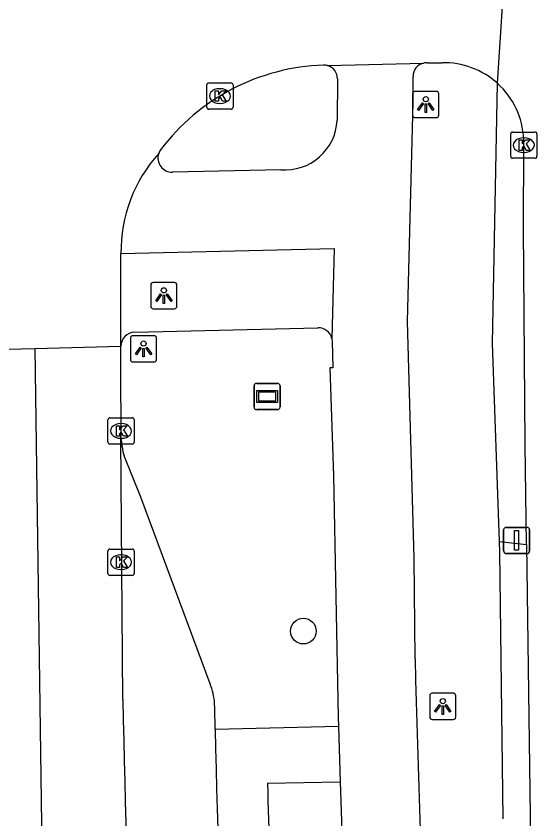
# Model space of a CAD drawing. Extents: x 161477 to 163040, y 383680 to 384868.
# Drawn here: x 161511.72 to 161531.57, y 384088.93 to 384119.51 of the extents above; entities that cross this region are included whole.
import ezdxf

# ---------------------------------------------------------------- set-up
doc = ezdxf.new("R2010")
doc.units = 0
for name, color, linetype in [('IMGEO_Afsluitpaal', 7, 'Continuous'), ('IMGEO_Berm_groen', 7, 'Continuous'), ('IMGEO_Boom', 7, 'Continuous'), ('IMGEO_Fietspad_open', 7, 'Continuous'), ('IMGEO_Kolk', 7, 'Continuous'), ('IMGEO_Lichtpunt', 7, 'Continuous'), ('IMGEO_OVBaan_gesloten', 7, 'Continuous'), ('IMGEO_Rijbaan_lokaal_gesloten', 7, 'Continuous'), ('IMGEO_Rijbaan_lokaal_open', 7, 'Continuous'), ('IMGEO_Verklikker', 7, 'Continuous'), ('IMGEO_Voetpad_open', 7, 'Continuous')]:
    doc.layers.add(name, color=color, linetype=linetype)

msp = doc.modelspace()

# ---------------------------------------------------------------- linework, layer by layer
at = {"layer": 'IMGEO_Afsluitpaal'}
for p, q in [((161530.302, 384099.137), (161530.302, 384099.937)), ((161530.302, 384099.937), (161530.302, 384099.137)), ((161530.402, 384100.037), (161531.192, 384100.037)), ((161531.192, 384100.037), (161530.402, 384100.037)), ((161531.292, 384099.937), (161531.292, 384099.137)), ((161531.292, 384099.137), (161531.292, 384099.937)), ((161531.192, 384099.037), (161530.402, 384099.037)), ((161530.402, 384099.037), (161531.192, 384099.037))]:
    msp.add_line(p, q, dxfattribs=at)
msp.add_lwpolyline([(161530.722, 384099.912), (161530.872, 384099.912), (161530.872, 384099.162), (161530.722, 384099.162), (161530.722, 384099.912)], dxfattribs=at)
for centre, start, end in [((161530.402, 384099.937), 90, 180), ((161530.402, 384099.937), 90, 180), ((161531.192, 384099.937), 0, 90), ((161531.192, 384099.937), 360, 90), ((161530.402, 384099.137), 180, 270), ((161530.402, 384099.137), 180, 270), ((161531.192, 384099.137), 270, 0), ((161531.192, 384099.137), 270, 0)]:
    msp.add_arc(centre, 0.1, start, end, dxfattribs=at)
at = {"layer": 'IMGEO_Berm_groen'}
msp.add_lwpolyline([(161530.14, 384099.502), (161531.174, 384099.384)], dxfattribs=at)
at = {"layer": 'IMGEO_Boom'}
msp.add_circle((161522.671, 384096.086), 0.489, dxfattribs=at)
at = {"layer": 'IMGEO_Fietspad_open'}
for points in [[(161523.97, 384117.115), (161523.959, 384115.534)], [(161526.929, 384095.029), (161526.889, 384098.859), (161526.645, 384107.874), (161526.851, 384116.224), (161526.855, 384117.209)], [(161521.818, 384113.654), (161517.679, 384113.561)], [(161515.721, 384110.468), (161523.848, 384110.651), (161523.758, 384107.222)], [(161523.758, 384107.222), (161523.769, 384107.113), (161523.788, 384106.113), (161523.681, 384106.114), (161523.824, 384101.994), (161523.996, 384092.805), (161524.006, 384092.467)]]:
    msp.add_lwpolyline(points, dxfattribs=at)
for centre, radius, start, end in [((161523.455, 384117.125), 0.515, 358.8863, 74.3445), ((161527.35, 384117.233), 0.496, 101.0497, 182.7352), ((161521.972, 384115.638), 1.99, 265.5671, 357.0053), ((161517.666, 384114.098), 0.537, 161.3551, 271.3695), ((162194.711, 384111.674), 667.99, 181.427877, 183.668064), ((162190.499, 384111.979), 666.779, 181.85899, 183.919982)]:
    msp.add_arc(centre, radius, start, end, dxfattribs=at)
at = {"layer": 'IMGEO_Kolk'}
for p, q in [((161518.99, 384116.036), (161518.99, 384116.888)), ((161519.065, 384116.962), (161519.917, 384116.962)), ((161519.478, 384116.742), (161519.503, 384116.742)), ((161519.991, 384116.888), (161519.991, 384116.036)), ((161519.501, 384116.182), (161519.476, 384116.182)), ((161519.917, 384115.962), (161519.065, 384115.962)), ((161530.57, 384114.166), (161530.57, 384115.018)), ((161530.645, 384115.092), (161531.497, 384115.092)), ((161531.058, 384114.872), (161531.083, 384114.872)), ((161531.571, 384115.018), (161531.571, 384114.166)), ((161531.081, 384114.312), (161531.056, 384114.312)), ((161531.497, 384114.092), (161530.645, 384114.092)), ((161515.224, 384103.281), (161515.224, 384104.133)), ((161515.299, 384104.207), (161516.151, 384104.207)), ((161516.225, 384104.133), (161516.225, 384103.281)), ((161515.712, 384103.987), (161515.737, 384103.987)), ((161515.735, 384103.427), (161515.71, 384103.427)), ((161516.151, 384103.207), (161515.299, 384103.207)), ((161515.225, 384098.283), (161515.225, 384099.135)), ((161515.3, 384099.209), (161516.152, 384099.209)), ((161515.713, 384098.989), (161515.738, 384098.989)), ((161516.226, 384099.135), (161516.226, 384098.283)), ((161515.736, 384098.429), (161515.711, 384098.429)), ((161516.152, 384098.209), (161515.3, 384098.209))]:
    msp.add_line(p, q, dxfattribs=at)
for points in [[(161518.99, 384116.036), (161518.99, 384116.888)], [(161519.065, 384116.962), (161519.917, 384116.962)], [(161519.311, 384116.662), (161519.434, 384116.662), (161519.434, 384116.511), (161519.564, 384116.662), (161519.728, 384116.662), (161519.582, 384116.511), (161519.735, 384116.262), (161519.583, 384116.262), (161519.498, 384116.426), (161519.434, 384116.359), (161519.434, 384116.262), (161519.311, 384116.262), (161519.311, 384116.662)], [(161519.991, 384116.888), (161519.991, 384116.036)], [(161519.917, 384115.962), (161519.065, 384115.962)], [(161530.57, 384114.166), (161530.57, 384115.018)], [(161530.645, 384115.092), (161531.497, 384115.092)], [(161531.571, 384115.018), (161531.571, 384114.166)], [(161530.891, 384114.792), (161531.014, 384114.792), (161531.014, 384114.641), (161531.144, 384114.792), (161531.308, 384114.792), (161531.162, 384114.641), (161531.315, 384114.392), (161531.163, 384114.392), (161531.078, 384114.556), (161531.014, 384114.489), (161531.014, 384114.392), (161530.891, 384114.392), (161530.891, 384114.792)], [(161531.497, 384114.092), (161530.645, 384114.092)], [(161515.224, 384103.281), (161515.224, 384104.133)], [(161515.299, 384104.207), (161516.151, 384104.207)], [(161516.225, 384104.133), (161516.225, 384103.281)], [(161515.545, 384103.907), (161515.668, 384103.907), (161515.668, 384103.756), (161515.798, 384103.907), (161515.962, 384103.907), (161515.816, 384103.756), (161515.969, 384103.507), (161515.817, 384103.507), (161515.732, 384103.671), (161515.668, 384103.604), (161515.668, 384103.507), (161515.545, 384103.507), (161515.545, 384103.907)], [(161516.151, 384103.207), (161515.299, 384103.207)], [(161515.225, 384098.283), (161515.225, 384099.135)], [(161515.3, 384099.209), (161516.152, 384099.209)], [(161516.226, 384099.135), (161516.226, 384098.283)], [(161515.546, 384098.909), (161515.669, 384098.909), (161515.669, 384098.758), (161515.799, 384098.909), (161515.963, 384098.909), (161515.817, 384098.758), (161515.97, 384098.509), (161515.818, 384098.509), (161515.733, 384098.673), (161515.669, 384098.606), (161515.669, 384098.509), (161515.546, 384098.509), (161515.546, 384098.909)], [(161516.152, 384098.209), (161515.3, 384098.209)]]:
    msp.add_lwpolyline(points, dxfattribs=at)
for centre, start, end in [((161519.067, 384116.886), 91.552, 178.448), ((161519.067, 384116.886), 91.552, 178.448), ((161519.915, 384116.886), 1.552, 88.448), ((161519.915, 384116.886), 1.552, 88.448), ((161519.067, 384116.038), 181.552, 268.448), ((161519.067, 384116.038), 181.552, 268.448), ((161519.915, 384116.038), 271.552, 358.448), ((161519.915, 384116.038), 271.552, 358.448), ((161530.647, 384115.016), 91.552, 178.448), ((161530.647, 384115.016), 91.552, 178.448), ((161531.495, 384115.016), 1.552, 88.448), ((161531.495, 384115.016), 1.552, 88.448), ((161530.647, 384114.168), 181.552, 268.448), ((161530.647, 384114.168), 181.552, 268.448), ((161531.495, 384114.168), 271.552, 358.448), ((161531.495, 384114.168), 271.552, 358.448), ((161515.301, 384104.131), 91.552, 178.448), ((161515.301, 384104.131), 91.552, 178.448), ((161516.149, 384104.131), 1.552, 88.448), ((161516.149, 384104.131), 1.552, 88.448), ((161515.301, 384103.283), 181.552, 268.448), ((161515.301, 384103.283), 181.552, 268.448), ((161516.149, 384103.283), 271.552, 358.448), ((161516.149, 384103.283), 271.552, 358.448), ((161515.302, 384099.133), 91.552, 178.448), ((161515.302, 384099.133), 91.552, 178.448), ((161516.15, 384099.133), 1.552, 88.448), ((161516.15, 384099.133), 1.552, 88.448), ((161515.302, 384098.285), 181.552, 268.448), ((161515.302, 384098.285), 181.552, 268.448), ((161516.15, 384098.285), 271.552, 358.448), ((161516.15, 384098.285), 271.552, 358.448)]:
    msp.add_arc(centre, 0.0765, start, end, dxfattribs=at)
for centre, major_axis, ratio, start_param, end_param in [((161519.477, 384116.462), (-0.387, 0.002), 0.722429, 4.712389, 7.853982), ((161519.502, 384116.462), (-0.39, 0.002), 0.717154, 1.570796, 4.712389), ((161531.057, 384114.592), (-0.387, 0.002), 0.722429, 4.712389, 7.853982), ((161531.082, 384114.592), (-0.39, 0.002), 0.717154, 1.570796, 4.712389), ((161515.711, 384103.707), (-0.387, 0.002), 0.722429, 4.712389, 7.853982), ((161515.736, 384103.707), (-0.39, 0.002), 0.717154, 1.570796, 4.712389), ((161515.712, 384098.709), (-0.387, 0.002), 0.722429, 4.712389, 7.853982), ((161515.737, 384098.709), (-0.39, 0.002), 0.717154, 1.570796, 4.712389)]:
    msp.add_ellipse(centre, major_axis=major_axis, ratio=ratio, start_param=start_param, end_param=end_param, dxfattribs=at)
at = {"layer": 'IMGEO_Lichtpunt'}
for p, q in [((161526.835, 384116.543), (161526.835, 384115.736)), ((161526.835, 384116.543), (161526.835, 384115.736)), ((161527.737, 384116.638), (161526.929, 384116.638)), ((161527.737, 384116.638), (161526.929, 384116.638)), ((161527.831, 384115.736), (161527.831, 384116.543)), ((161527.831, 384115.736), (161527.831, 384116.543)), ((161526.929, 384115.642), (161527.737, 384115.642)), ((161526.929, 384115.642), (161527.737, 384115.642)), ((161517.758, 384109.359), (161516.95, 384109.359)), ((161517.758, 384109.359), (161516.95, 384109.359)), ((161516.856, 384109.264), (161516.856, 384108.457)), ((161516.856, 384109.264), (161516.856, 384108.457)), ((161517.852, 384108.457), (161517.852, 384109.264)), ((161517.852, 384108.457), (161517.852, 384109.264)), ((161516.95, 384108.363), (161517.758, 384108.363)), ((161516.95, 384108.363), (161517.758, 384108.363)), ((161516.083, 384107.238), (161516.083, 384106.431)), ((161516.083, 384107.238), (161516.083, 384106.431)), ((161516.985, 384107.333), (161516.177, 384107.333)), ((161516.985, 384107.333), (161516.177, 384107.333)), ((161517.079, 384106.431), (161517.079, 384107.238)), ((161517.079, 384106.431), (161517.079, 384107.238)), ((161516.177, 384106.337), (161516.985, 384106.337)), ((161516.177, 384106.337), (161516.985, 384106.337)), ((161527.484, 384093.621), (161527.484, 384092.814)), ((161527.484, 384093.621), (161527.484, 384092.814)), ((161528.386, 384093.716), (161527.578, 384093.716)), ((161528.386, 384093.716), (161527.578, 384093.716)), ((161528.48, 384092.814), (161528.48, 384093.621)), ((161528.48, 384092.814), (161528.48, 384093.621)), ((161527.578, 384092.72), (161528.386, 384092.72)), ((161527.578, 384092.72), (161528.386, 384092.72))]:
    msp.add_line(p, q, dxfattribs=at)
for points in [[(161527.209, 384116.207), (161527.248, 384116.179), (161527.06, 384115.917), (161527.022, 384115.944), (161527.209, 384116.207)], [(161527.311, 384116.159), (161527.358, 384116.159), (161527.358, 384115.837), (161527.311, 384115.837), (161527.311, 384116.159)], [(161527.421, 384116.179), (161527.459, 384116.206), (161527.646, 384115.944), (161527.607, 384115.916), (161527.421, 384116.179)], [(161517.23, 384108.928), (161517.269, 384108.9), (161517.081, 384108.638), (161517.043, 384108.665), (161517.23, 384108.928)], [(161517.332, 384108.88), (161517.379, 384108.88), (161517.379, 384108.558), (161517.332, 384108.558), (161517.332, 384108.88)], [(161517.442, 384108.9), (161517.48, 384108.927), (161517.667, 384108.665), (161517.628, 384108.637), (161517.442, 384108.9)], [(161516.457, 384106.902), (161516.496, 384106.874), (161516.308, 384106.612), (161516.27, 384106.639), (161516.457, 384106.902)], [(161516.669, 384106.874), (161516.707, 384106.901), (161516.894, 384106.639), (161516.855, 384106.611), (161516.669, 384106.874)], [(161516.559, 384106.854), (161516.606, 384106.854), (161516.606, 384106.532), (161516.559, 384106.532), (161516.559, 384106.854)], [(161527.858, 384093.285), (161527.897, 384093.257), (161527.709, 384092.995), (161527.671, 384093.022), (161527.858, 384093.285)], [(161527.96, 384093.237), (161528.007, 384093.237), (161528.007, 384092.915), (161527.96, 384092.915), (161527.96, 384093.237)], [(161528.07, 384093.257), (161528.108, 384093.284), (161528.295, 384093.022), (161528.256, 384092.994), (161528.07, 384093.257)]]:
    msp.add_lwpolyline(points, dxfattribs=at)
for centre in [(161527.334, 384116.341), (161517.355, 384109.062), (161516.582, 384107.036), (161527.983, 384093.419)]:
    msp.add_circle(centre, 0.0994, dxfattribs=at)
for centre, start, end in [((161526.929, 384116.543), 90, 180), ((161526.929, 384116.543), 90, 180), ((161527.737, 384116.543), 0, 90), ((161527.737, 384116.543), 0, 90), ((161526.929, 384115.736), 180, 270), ((161526.929, 384115.736), 180, 270), ((161527.737, 384115.736), 270, 0), ((161527.737, 384115.736), 270, 360), ((161516.95, 384109.264), 90, 180), ((161516.95, 384109.264), 90, 180), ((161517.758, 384109.264), 0, 90), ((161517.758, 384109.264), 0, 90), ((161516.95, 384108.457), 180, 270), ((161516.95, 384108.457), 180, 270), ((161517.758, 384108.457), 270, 0), ((161517.758, 384108.457), 270, 360), ((161516.177, 384107.238), 90, 180), ((161516.177, 384107.238), 90, 180), ((161516.985, 384107.238), 0, 90), ((161516.985, 384107.238), 0, 90), ((161516.177, 384106.431), 180, 270), ((161516.177, 384106.431), 180, 270), ((161516.985, 384106.431), 270, 0), ((161516.985, 384106.431), 270, 360), ((161527.578, 384093.621), 90, 180), ((161527.578, 384093.621), 90, 180), ((161528.386, 384093.621), 0, 90), ((161528.386, 384093.621), 0, 90), ((161527.578, 384092.814), 180, 270), ((161527.578, 384092.814), 180, 270), ((161528.386, 384092.814), 270, 0), ((161528.386, 384092.814), 270, 360)]:
    msp.add_arc(centre, 0.0946, start, end, dxfattribs=at)
at = {"layer": 'IMGEO_OVBaan_gesloten'}
for points in [[(161515.79, 384093.484), (161515.72, 384103.46)], [(161519.114, 384094.078), (161516.474, 384101.185), (161515.844, 384102.756)], [(161519.31, 384092.356), (161519.293, 384093.147), (161519.286, 384093.326)]]:
    msp.add_lwpolyline(points, dxfattribs=at)
for centre, radius, start, end in [((161518.75, 384103.631), 3.035, 183.2264, 196.7524), ((161517.018, 384093.203), 2.271, 3.1044, 22.6622), ((162006.795, 384103.458), 491.106, 181.16373, 186.98146), ((162003.689, 384103.252), 484.502, 181.28861, 187.02918)]:
    msp.add_arc(centre, radius, start, end, dxfattribs=at)
at = {"layer": 'IMGEO_Rijbaan_lokaal_gesloten'}
for points in [[(161530.064, 384116.948), (161530.697, 384126.716)], [(161523.594, 384117.621), (161527.255, 384117.719)], [(161527.388, 384117.727), (161527.955, 384117.732)], [(161531.174, 384099.384), (161531.125, 384103.186), (161531.061, 384111.456), (161531.071, 384114.592), (161531.069, 384114.824)], [(161515.719, 384106.934), (161515.721, 384110.468)], [(161512.45, 384106.854), (161515.719, 384106.934)], [(161515.72, 384103.46), (161515.722, 384103.553), (161515.725, 384103.707), (161515.723, 384104.415), (161515.721, 384105.139), (161515.719, 384106.934)], [(161509.239, 384106.774), (161512.45, 384106.854)], [(161519.658, 384016.476), (161516.91, 384036.302), (161514.276, 384060.331), (161512.771, 384084.199), (161512.45, 384106.854)], [(161531.174, 384099.384), (161531.32, 384088.12), (161531.356, 384087.19)]]:
    msp.add_lwpolyline(points, dxfattribs=at)
for centre, radius, start, end in [((161523.706, 384109.538), 8.106, 91.8767, 143.0326), ((161523.452, 384117.099), 0.541, 74.7299, 91.1122), ((161527.348, 384117.284), 0.444, 84.822, 102.0625), ((161528.014, 384114.663), 3.07, 48.1112, 91.1045), ((161528.016, 384114.679), 3.056, 2.7135, 47.9301), ((161521.293, 384110.536), 5.572, 137.9214, 180.6959), ((161517.666, 384114.1), 0.537, 144.3572, 161.5551)]:
    msp.add_arc(centre, radius, start, end, dxfattribs=at)
at = {"layer": 'IMGEO_Rijbaan_lokaal_open'}
for points in [[(161519.31, 384092.356), (161524.006, 384092.467)], [(161524.006, 384092.467), (161524.071, 384090.349)], [(161521.302, 384090.299), (161524.071, 384090.349)]]:
    msp.add_lwpolyline(points, dxfattribs=at)
msp.add_arc((161990.633, 384103.363), 469.513, 181.59445, 182.94668, dxfattribs=at)
at = {"layer": 'IMGEO_Verklikker'}
for p, q in [((161520.792, 384104.62), (161520.792, 384105.42)), ((161520.792, 384105.42), (161520.792, 384104.62)), ((161520.892, 384105.52), (161521.682, 384105.52)), ((161521.682, 384105.52), (161520.892, 384105.52)), ((161521.782, 384105.42), (161521.782, 384104.62)), ((161521.782, 384104.62), (161521.782, 384105.42)), ((161521.682, 384104.52), (161520.892, 384104.52)), ((161520.892, 384104.52), (161521.682, 384104.52))]:
    msp.add_line(p, q, dxfattribs=at)
for points in [[(161520.893, 384105.252), (161521.681, 384105.252), (161521.681, 384104.788), (161520.893, 384104.788), (161520.893, 384105.252)], [(161520.958, 384105.187), (161520.958, 384104.853), (161521.616, 384104.853), (161521.616, 384105.187), (161520.958, 384105.187)]]:
    msp.add_lwpolyline(points, dxfattribs=at)
for centre, start, end in [((161520.892, 384105.42), 90, 180), ((161520.892, 384105.42), 90, 180), ((161521.682, 384105.42), 0, 90), ((161521.682, 384105.42), 360, 90), ((161520.892, 384104.62), 180, 270), ((161520.892, 384104.62), 180, 270), ((161521.682, 384104.62), 270, 0), ((161521.682, 384104.62), 270, 0)]:
    msp.add_arc(centre, 0.1, start, end, dxfattribs=at)
at = {"layer": 'IMGEO_Voetpad_open'}
for points in [[(161530.14, 384099.502), (161529.874, 384107.039), (161530.064, 384116.948)], [(161516.24, 384107.466), (161523.223, 384107.633)], [(161530.287, 384088.932), (161530.155, 384099.073), (161530.14, 384099.502)]]:
    msp.add_lwpolyline(points, dxfattribs=at)
for centre, radius, start, end in [((161523.251, 384107.116), 0.518, 11.8468, 93.0885), ((161516.253, 384106.932), 0.534, 91.4458, 179.7512)]:
    msp.add_arc(centre, radius, start, end, dxfattribs=at)

doc.saveas('drawing.dxf')
